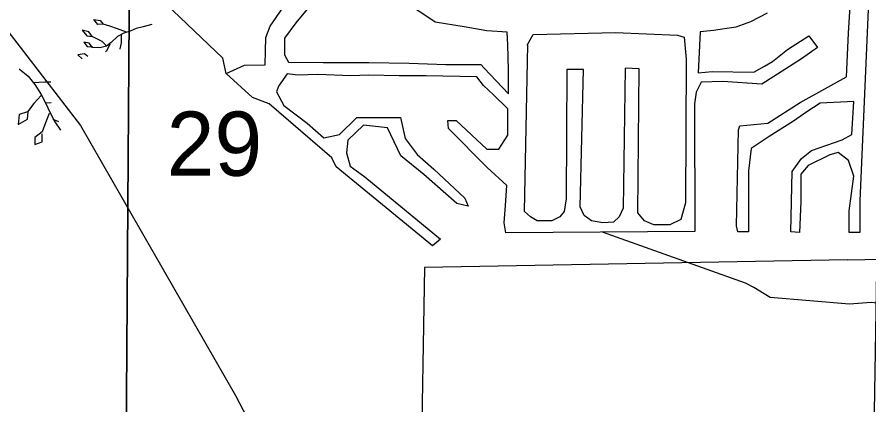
# Model space of a CAD drawing. Extents: x 380424 to 701066, y 1117407 to 1412949.
# Drawn here: x 515083 to 521053, y 1242054 to 1244773 of the extents above; entities that cross this region are included whole.
import ezdxf

# ---------------------------------------------------------------- set-up
doc = ezdxf.new("R2010")
doc.units = 0
for name, color, linetype in [('Islands', 7, 'Continuous'), ('Local Roads Improved', 7, 'Continuous'), ('Local Roads Paved', 7, 'Continuous'), ('Mangroves', 7, 'Continuous'), ('Narrow Canals', 7, 'Continuous'), ('Narrow River Creek and Branch and Slough', 7, 'Continuous'), ('Section Lines', 7, 'Continuous'), ('Section Numbers', 7, 'Continuous'), ('Wide Rivers and Canals', 7, 'Continuous')]:
    doc.layers.add(name, color=color, linetype=linetype)

msp = doc.modelspace()

# ---------------------------------------------------------------- linework, layer by layer
at = {"layer": 'Islands'}
msp.add_lwpolyline([(517195.1, 1244927.6), (517037.2, 1244732.4), (516958.3, 1244625.6), (516956.7, 1244507.5), (516985.2, 1244458.2), (517227.7, 1244455.4), (517394.8, 1244455.4), (517548.1, 1244455.4), (517831.4, 1244450.7), (518086.8, 1244439.7), (518332.9, 1244439.7), (518355.5, 1244414.8), (518528, 1244235.2), (518528, 1244402.5), (518523.3, 1244579.1), (518518.7, 1244667.4), (518374.7, 1244675.9), (518216.8, 1244703.7), (518012.5, 1244737.1), (517808.2, 1244875.7)], dxfattribs=at)
msp.add_lwpolyline([(518658, 1244576.8), (518699.8, 1244651.2), (519275.7, 1244665.1), (519712.2, 1244646.5), (519758.6, 1244632.6), (519772.6, 1244479.2), (519767.9, 1243470.9), (519735.4, 1243354.7), (519656.5, 1243317.5), (519545, 1243317.5), (519480, 1243345.4), (519433.6, 1243401.2), (519442.9, 1244409.5), (519345.3, 1244414.2), (519331.4, 1243433.7), (519303.5, 1243373.3), (519261.7, 1243336.1), (519187.4, 1243331.5), (519108.5, 1243345.4), (519057.4, 1243382.6), (519029.5, 1243443), (519052.8, 1244404.9), (518936.7, 1244404.9), (518932, 1243498.7), (518918.1, 1243410.5), (518885.6, 1243373.3), (518829.8, 1243345.4), (518727.7, 1243345.4), (518681.2, 1243373.3), (518639.4, 1243410.5), (518662.7, 1244581.5)], close=True, dxfattribs=at)
at = {"layer": 'Local Roads Improved'}
msp.add_lwpolyline([(520902.5, 1243071.4), (517937.5, 1243017), (517874.3, 1239353.3)], dxfattribs=at)
at = {"layer": 'Local Roads Paved'}
msp.add_lwpolyline([(520902.5, 1243071.4), (523836.1, 1243128.1)], dxfattribs=at)
at = {"layer": 'Mangroves'}
for points in [[(515849.7, 1244666.7), (515786.8, 1244689.6), (515732.4, 1244709.6), (515686.7, 1244723.9), (515649.5, 1244721.1), (515620.9, 1244755.4), (515666.6, 1244749.7), (515686.7, 1244723.9)], [(515709.5, 1244572.3), (515680.9, 1244600.9), (515609.4, 1244638.1), (515586.5, 1244669.6), (515540.8, 1244681), (515572.2, 1244641), (515609.4, 1244638.1)], [(515875.4, 1244675.3), (515832.5, 1244661)], [(515918.3, 1244692.5), (515875.4, 1244675.3)], [(515967, 1244703.9), (515918.3, 1244692.5)], [(516027, 1244721.1), (515967, 1244703.9)], [(515786.8, 1244638.1), (515743.9, 1244595.2)], [(515832.5, 1244661), (515786.8, 1244638.1)], [(515812.5, 1244649.6), (515812.5, 1244592.4)], [(515589.4, 1244589.5), (515552.2, 1244598.1)], [(515552.2, 1244598.1), (515575.1, 1244566.6)], [(515575.1, 1244566.6), (515615.1, 1244563.8)], [(515612.3, 1244560.9), (515589.4, 1244589.5)], [(515663.8, 1244558), (515612.3, 1244560.9)], [(515709.5, 1244569.5), (515663.8, 1244558)], [(515743.9, 1244595.2), (515709.5, 1244569.5)], [(515732.4, 1244583.8), (515709.5, 1244535.2)], [(515812.5, 1244592.4), (515803.9, 1244549.5)], [(515555.1, 1244515.1), (515509.3, 1244509.4)], [(515509.3, 1244509.4), (515540.6, 1244481)], [(515578.7, 1244497.4), (515555.1, 1244515.1)], [(515709.5, 1244535.2), (515702.4, 1244529.2)], [(515803.9, 1244549.5), (515803.7, 1244549)], [(515098.5, 1244409.3), (515162.4, 1244358.2)], [(515162.4, 1244358.2), (515207.1, 1244300.7)], [(515194.4, 1244313.4), (515277.4, 1244319.8)], [(515277.4, 1244319.8), (515319.5, 1244319.8)], [(515207.1, 1244300.7), (515251.9, 1244230.4)], [(515251.9, 1244224), (515200.8, 1244166.5), (515156, 1244109), (515098.5, 1244089.8), (515092.1, 1244019.5), (515156, 1244057.9), (515162.4, 1244109)], [(515251.9, 1244230.4), (515283.8, 1244172.9)], [(515283.8, 1244172.9), (515321.9, 1244174.9)], [(515283.8, 1244172.9), (515315.8, 1244102.6)], [(515309.4, 1244096.2), (515283.8, 1244032.3)], [(515315.8, 1244102.6), (515347.7, 1244038.7)], [(515283.8, 1244032.3), (515258.3, 1243968.4)], [(515334.9, 1244057.9), (515374.9, 1244041.9)], [(515347.7, 1244038.7), (515388.8, 1243979.3)], [(515258.3, 1243968.4), (515207.1, 1243930.1)], [(515258.3, 1243898.1), (515258.3, 1243955.6)], [(515207.1, 1243930.1), (515207.1, 1243878.9)], [(515207.1, 1243878.9), (515258.3, 1243898.1)]]:
    msp.add_lwpolyline(points, dxfattribs=at)
at = {"layer": 'Narrow Canals'}
for points in [[(513760.6, 1246012.4), (514410.5, 1245421.8), (514995.5, 1244704.8), (515528.5, 1244013.8), (516614.5, 1242120.8), (517242.5, 1240917.8), (518460.5, 1240121.8)], [(522038.7, 1241717.4), (522038.7, 1241859), (522001.7, 1241953.9), (521949, 1242117.4), (521896.3, 1242233.5), (521759.1, 1242460.3), (521685.3, 1242544.7), (521611.4, 1242597.4), (521521.8, 1242666), (521432.1, 1242697.6), (521131.5, 1242766.2), (521068.2, 1242771.5), (520915.2, 1242760.9), (520361.4, 1242808.4), (520245.4, 1242877), (520187.3, 1242908.6), (519185.2, 1243266.5)]]:
    msp.add_lwpolyline(points, dxfattribs=at)
at = {"layer": 'Narrow River Creek and Branch and Slough'}
msp.add_lwpolyline([(516549, 1244377.9), (516525.6, 1244484.3), (515824.5, 1245154.6), (515725.8, 1245170.2), (515684.3, 1245128.6), (515684.3, 1245092.3), (515673.9, 1245066.3), (515627.2, 1245061.1), (515601.2, 1245092.3), (515518.1, 1245263.7), (515492.1, 1245393.7), (515466.2, 1245440.4), (515424.6, 1245471.6), (515351.9, 1245497.6), (515305.2, 1245534), (515279.2, 1245601.5), (515268.8, 1245669.1)], dxfattribs=at)
at = {"layer": 'Section Lines'}
msp.add_lwpolyline([(515432, 1247121.2), (515884.4, 1247117.1), (515848.3, 1241783), (515453.5, 1241792.6), (510695.9, 1241879.8), (510494, 1241983.8), (510509.1, 1244200.1)], dxfattribs=at)
msp.add_lwpolyline([(521174.2, 1247068.3), (521084.5, 1241724.6), (520741.6, 1241728.5), (516082.7, 1241776.5), (515848.3, 1241783), (515884.4, 1247117.1)], close=True, dxfattribs=at)
at = {"layer": 'Wide Rivers and Canals'}
for points in [[(521072.9, 1245417.7), (520989.5, 1243484.1), (520989.3, 1243262.4), (520915, 1243262.4), (520915, 1243415.7), (520947.5, 1243657.4), (520910.4, 1243768.9), (520836.2, 1243823), (520778.2, 1243807.2), (520627.1, 1243731.7), (520576, 1243671.3), (520576, 1243480.8), (520566.7, 1243262.4), (520506.3, 1243267), (520515.6, 1243689.9), (520580.6, 1243782.8), (520650.3, 1243838.6), (520863.9, 1243912.9), (520933.6, 1243950.1), (520947.5, 1244182.5), (520710.7, 1244168.5), (520617.8, 1244108.1), (520524.9, 1244043.1), (520353.1, 1243936.2), (520227.7, 1243852.5), (520209.1, 1243694.5), (520209.1, 1243267), (520134.8, 1243267), (520125.5, 1243308.9), (520139.5, 1243982.6), (520148.7, 1244010.5), (520343.8, 1244029.1), (520571.4, 1244173.2), (520896.4, 1244354.4), (520910.4, 1244661.1), (520928.9, 1244963.1)], [(520339.1, 1244800.5), (520223, 1244740.1), (520120.9, 1244702.9), (519963, 1244679.7), (519870.1, 1244670.4), (519856.2, 1244382.1), (519953.7, 1244391.4), (520246.3, 1244386.8), (520320.6, 1244428.6), (520376.5, 1244462.2), (520482, 1244546.6), (520631.7, 1244642.3), (520692.1, 1244558.7), (520580.6, 1244479.7), (520302, 1244303.1), (520029.6, 1244322.6), (519876.7, 1244317.4), (519842.2, 1244247.4), (519829.2, 1244164.4), (519833, 1243271), (518509.4, 1243261.8), (518495.5, 1243331.5), (518504.8, 1243452.3), (518516.3, 1243593), (518377.4, 1243718.1), (518105.4, 1243991.3), (518100.7, 1244047.1), (518161.1, 1244047.1), (518374.7, 1243847.3), (518458.3, 1243847.3), (518523.3, 1243944.8), (518523.3, 1244130.7), (518421, 1244227.7), (518351.5, 1244292.7), (518305.1, 1244353.1), (517947.5, 1244362.4), (517761.7, 1244362.4), (517548.1, 1244367.1), (517422.7, 1244362.4), (517190.5, 1244371.7), (517051.2, 1244367.1), (516976.9, 1244376.4), (516916.5, 1244288.1), (516902.1, 1244248.8), (516953.7, 1244154), (517116.2, 1244028.5), (517232.3, 1243926.3), (517343.8, 1243949.5), (517464.5, 1244070.3), (517771, 1244070.3), (517803.5, 1243921.6), (517887.1, 1243810.1), (518003.2, 1243707.9), (518221.5, 1243503.4), (518244.7, 1243447.6), (518165.7, 1243466.2), (517933.5, 1243670.7), (517772.3, 1243800.5), (517678.1, 1243996), (517512, 1244016.4), (517402.2, 1243910.1), (517391.7, 1243820.5), (517418.1, 1243727), (517520.2, 1243652.7), (518049.6, 1243215.8), (517993.9, 1243169.4), (517320.5, 1243722.4), (517288, 1243787.4), (516850.2, 1244165.6), (516733.4, 1244209.8), (516549, 1244377.9), (516676.2, 1244435), (516821.6, 1244437.6), (516826.8, 1244629.6), (516858, 1244710.2), (516946.3, 1244837.5)]]:
    msp.add_lwpolyline(points, dxfattribs=at)

# ---------------------------------------------------------------- texts
at = {"layer": 'Section Numbers'}
msp.add_text('29', height=450, rotation=0.00038, dxfattribs=at).set_placement((516131.9, 1243660.6))

doc.saveas('drawing.dxf')
